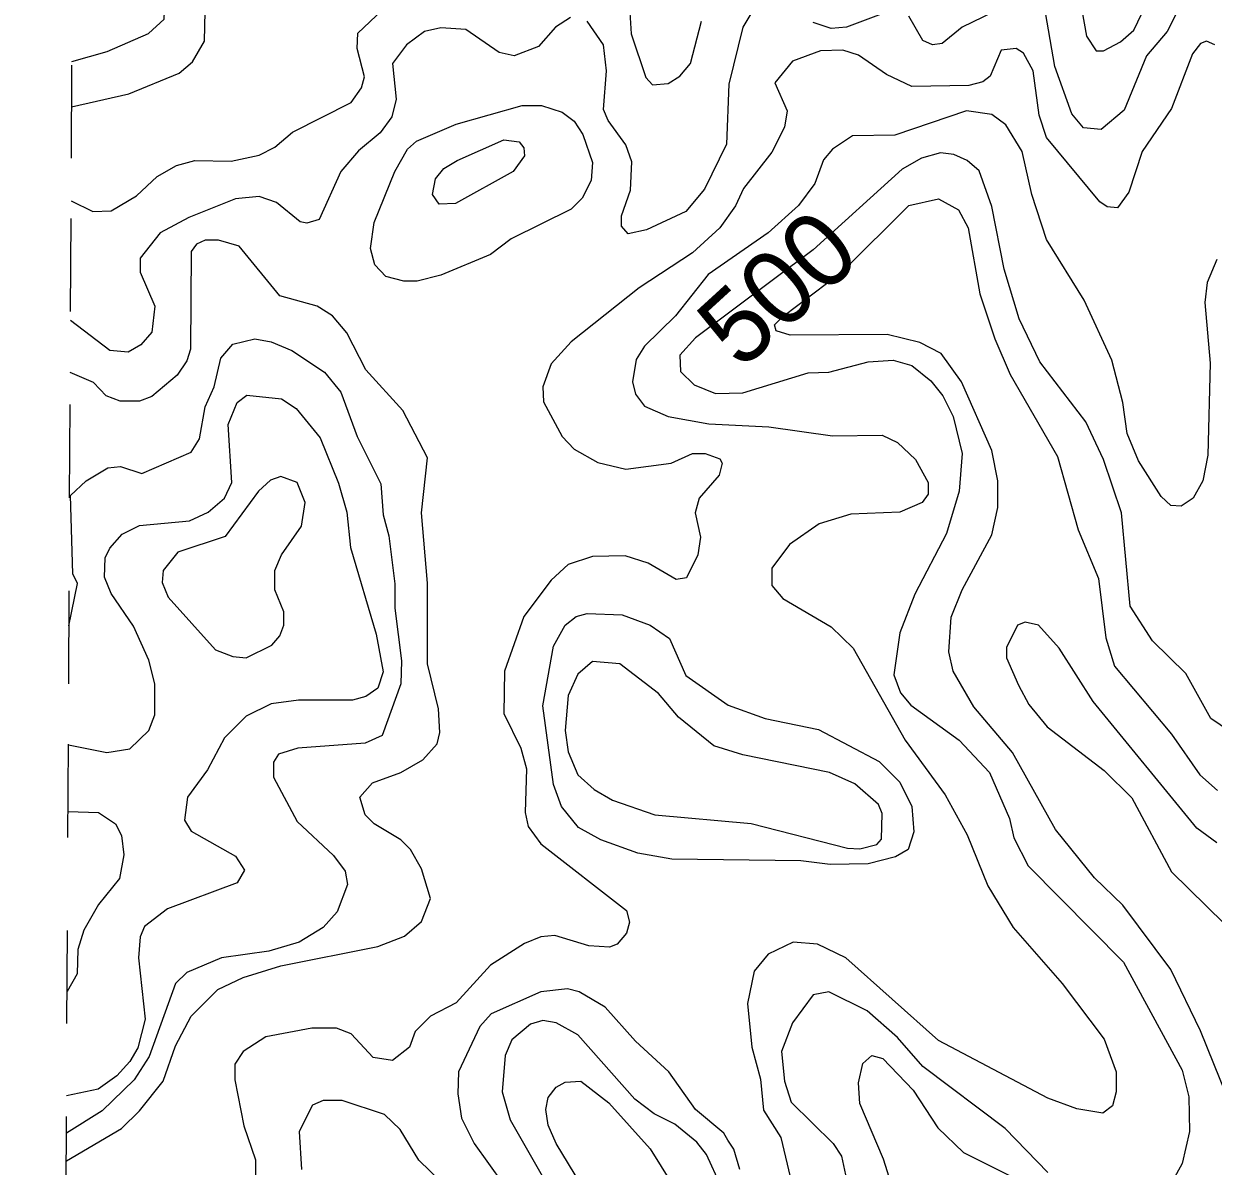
# Model space of a CAD drawing. Extents: x 577 to 602.9, y 7483.8 to 7511.6.
# Drawn here: x 577.089 to 578.366, y 7509.39 to 7510.617 of the extents above; entities that cross this region are included whole.
import ezdxf
from ezdxf.enums import TextEntityAlignment as Align

# ---------------------------------------------------------------- set-up
doc = ezdxf.new("R2010")
doc.units = 0
doc.header["$LTSCALE"] = 0.032
doc.linetypes.add('SHORT_DASHED', pattern=[2.7, 1.5, -1.2])
for name, color, linetype, lineweight in [('1', 7, 'Continuous', 25), ('2', 7, 'Continuous', 13), ('62', 7, 'SHORT_DASHED', 13)]:
    doc.layers.add(name, color=color, linetype=linetype, lineweight=lineweight)
doc.layers.add('61', color=7, linetype='Continuous')

msp = doc.modelspace()

# ---------------------------------------------------------------- linework, layer by layer
at = {"layer": '1'}
for points in [[(578.3839, 7509.8576), (578.364, 7509.8711), (578.3369, 7509.9196), (578.3012, 7509.9546), (578.2773, 7509.992), (578.2678, 7510.0921), (578.2487, 7510.1494), (578.2296, 7510.19), (578.1803, 7510.2544), (578.158, 7510.3005), (578.1421, 7510.3538), (578.1286, 7510.4213), (578.1151, 7510.4595), (578.1024, 7510.4707), (578.0881, 7510.477), (578.0737, 7510.4786), (578.0531, 7510.473), (578.0324, 7510.4611), (577.937, 7510.3745), (577.8106, 7510.2801), (577.7938, 7510.2615), (577.7946, 7510.244), (577.809, 7510.2297), (577.832, 7510.2202), (577.8614, 7510.221), (577.9314, 7510.2424), (577.9537, 7510.2432), (577.9958, 7510.2544), (578.0229, 7510.256), (578.0427, 7510.2504), (578.0634, 7510.2337), (578.0761, 7510.2178), (578.0873, 7510.1955), (578.0968, 7510.1558), (578.0936, 7510.1152), (578.0801, 7510.0699), (578.0459, 7510.0047), (578.03, 7509.9633), (578.0236, 7509.918), (578.0308, 7509.8989), (578.0419, 7509.8854), (578.0936, 7509.848), (578.1262, 7509.813), (578.1477, 7509.7637), (578.1525, 7509.7431), (578.1676, 7509.7128), (578.2702, 7509.6095), (578.333, 7509.4934), (578.3401, 7509.4648), (578.3409, 7509.4274), (578.333, 7509.3932), (578.3171, 7509.3638)], [(577.1372, 7509.8428), (577.1784, 7509.8345), (577.203, 7509.8385), (577.2237, 7509.8584), (577.2301, 7509.8751), (577.2301, 7509.9085), (577.2237, 7509.9339), (577.207, 7509.9705), (577.1831, 7510.0055), (577.176, 7510.023), (577.1768, 7510.0436), (577.1816, 7510.054), (577.1951, 7510.0691), (577.2134, 7510.0786), (577.2674, 7510.0834), (577.2873, 7510.0929), (577.3048, 7510.108), (577.3128, 7510.1247), (577.3088, 7510.1868), (577.3183, 7510.2106), (577.3287, 7510.2186), (577.366, 7510.2146), (577.3819, 7510.2043), (577.4074, 7510.1725), (577.4273, 7510.124), (577.436, 7510.0929), (577.44, 7510.0548), (577.4678, 7509.9617), (577.475, 7509.9212), (577.4694, 7509.9037), (577.4567, 7509.8949), (577.4424, 7509.891), (577.3843, 7509.891), (577.3549, 7509.887), (577.3279, 7509.8735), (577.3048, 7509.8504), (577.2865, 7509.8162), (577.2651, 7509.7868), (577.2619, 7509.7621), (577.269, 7509.7502), (577.3167, 7509.7232), (577.3263, 7509.7081), (577.3183, 7509.6946), (577.2436, 7509.6667), (577.2189, 7509.6476), (577.2142, 7509.6365), (577.2126, 7509.6142), (577.2197, 7509.5482), (577.2117, 7509.5175), (577.2031, 7509.5026), (577.1892, 7509.4873), (577.1693, 7509.4731), (577.1353, 7509.4658)], [(578.189, 7509.3836), (578.1429, 7509.4306), (578.0547, 7509.4974), (578.0276, 7509.5284), (577.995, 7509.557), (577.9537, 7509.5777), (577.937, 7509.5745), (577.9147, 7509.5443), (577.9028, 7509.5133), (577.906, 7509.4815), (577.9131, 7509.4592), (577.9584, 7509.4147), (577.9672, 7509.4011), (577.9887, 7509.3009)], [(577.7453, 7509.4624), (577.6841, 7509.5315), (577.661, 7509.5443), (577.6467, 7509.5467), (577.6332, 7509.5427), (577.6133, 7509.526), (577.6062, 7509.5093), (577.603, 7509.4703), (577.6117, 7509.4401), (577.6603, 7509.355)], [(577.8376, 7509.3693), (577.8225, 7509.4027), (577.8121, 7509.4162), (577.7883, 7509.4353), (577.766, 7509.4465), (577.7453, 7509.4624)]]:
    msp.add_lwpolyline(points, dxfattribs=at)
msp.add_lwpolyline([(577.8702, 7509.7583), (577.9736, 7509.7319), (577.9871, 7509.7311), (578.0054, 7509.7359), (578.0101, 7509.7415), (578.0109, 7509.7693), (578.0069, 7509.7788), (577.9815, 7509.8011), (577.9545, 7509.813), (577.8614, 7509.8321), (577.8304, 7509.8417), (577.7923, 7509.8727), (577.7708, 7509.8981), (577.7294, 7509.9299), (577.7, 7509.9323), (577.6841, 7509.9188), (577.6738, 7509.8957), (577.6706, 7509.8584), (577.6738, 7509.8353), (577.6841, 7509.8107), (577.7016, 7509.7948), (577.7215, 7509.7836), (577.7668, 7509.7677)], close=True, dxfattribs=at)
at = {"layer": '2'}
for points in [[(577.1409, 7510.577), (577.1787, 7510.5877), (577.2233, 7510.607), (577.2399, 7510.6223), (577.2406, 7510.6383), (577.2346, 7510.6703), (577.1853, 7510.7642), (577.1422, 7510.8275)], [(578.2113, 7510.71), (578.2304, 7510.6042), (578.2407, 7510.5883), (578.2487, 7510.5883), (578.267, 7510.5979), (578.2813, 7510.6106), (578.3067, 7510.6639)], [(578.3457, 7510.6663), (578.3171, 7510.609), (578.2948, 7510.5828), (578.2709, 7510.5247), (578.2463, 7510.504), (578.2272, 7510.5056), (578.2145, 7510.5207), (578.1962, 7510.5716), (578.1763, 7510.6877)], [(577.1402, 7510.4273), (577.1633, 7510.4158), (577.1831, 7510.4166), (577.2102, 7510.4325), (577.2324, 7510.4532), (577.2531, 7510.4651), (577.273, 7510.4707), (577.312, 7510.4699), (577.3422, 7510.4762), (577.3589, 7510.485), (577.378, 7510.5009), (577.4408, 7510.5327), (577.4519, 7510.5486), (577.4551, 7510.5605), (577.4471, 7510.5907), (577.4479, 7510.6074), (577.4742, 7510.6321)], [(577.1407, 7510.5283), (577.2022, 7510.5422), (577.2563, 7510.5645), (577.2706, 7510.5764), (577.2833, 7510.5987), (577.2841, 7510.6305)], [(577.871, 7510.6297), (577.8614, 7510.6138), (577.8463, 7510.5526), (577.8439, 7510.4881), (577.8201, 7510.4396), (577.8002, 7510.4158), (577.7581, 7510.3959), (577.7382, 7510.3919), (577.731, 7510.3999), (577.731, 7510.411), (577.7406, 7510.4388), (577.7422, 7510.4691), (577.7358, 7510.4873), (577.7167, 7510.5136), (577.7119, 7510.5255), (577.7151, 7510.5669), (577.7119, 7510.5947), (577.6944, 7510.6201)], [(577.7398, 7510.6353), (577.7414, 7510.6066), (577.7573, 7510.5597), (577.7644, 7510.5518), (577.7811, 7510.5533), (577.7938, 7510.5613), (577.805, 7510.5748), (577.8169, 7510.6201)], [(578.0213, 7510.6321), (577.9728, 7510.6138), (577.9561, 7510.6122), (577.937, 7510.6186)], [(578.1413, 7510.6353), (578.0968, 7510.6138), (578.0753, 7510.5963), (578.065, 7510.5947), (578.0547, 7510.5995), (578.0396, 7510.6257)], [(577.6762, 7510.6241), (577.6603, 7510.6138), (577.642, 7510.5931), (577.6157, 7510.5828), (577.5998, 7510.5867), (577.564, 7510.6114), (577.537, 7510.613), (577.5195, 7510.609), (577.5004, 7510.5947), (577.4853, 7510.5748), (577.4893, 7510.5366), (577.4845, 7510.5176), (577.4718, 7510.5001), (577.4487, 7510.481)], [(578.368, 7510.5947), (578.3592, 7510.5987), (578.3529, 7510.5963), (578.3441, 7510.5852), (578.3218, 7510.5263), (578.29, 7510.4802), (578.2757, 7510.4365), (578.2638, 7510.4198), (578.2527, 7510.4206), (578.2447, 7510.4261), (578.1875, 7510.4953), (578.1795, 7510.5192), (578.1731, 7510.5669), (578.1628, 7510.586), (578.1549, 7510.5907), (578.1389, 7510.5891), (578.127, 7510.5613), (578.1191, 7510.5549), (578.104, 7510.551), (578.0427, 7510.5502), (578.0157, 7510.5629), (577.9855, 7510.5836), (577.9688, 7510.5891), (577.9449, 7510.5883), (577.9147, 7510.5772), (577.8956, 7510.5541), (577.9091, 7510.5239), (577.906, 7510.5064), (577.8924, 7510.4794), (577.8622, 7510.4404), (577.8536, 7510.4219), (577.8368, 7510.3983), (577.8074, 7510.3713), (577.7501, 7510.3339), (577.677, 7510.2758), (577.6555, 7510.252), (577.6467, 7510.2273), (577.6475, 7510.2114), (577.6674, 7510.174), (577.6801, 7510.1605), (577.7056, 7510.1462), (577.7358, 7510.1391), (577.7843, 7510.1454), (577.8074, 7510.1558), (577.8209, 7510.1558), (577.8368, 7510.1502), (577.8392, 7510.1454), (577.836, 7510.1327), (577.8145, 7510.108), (577.8101, 7510.0922), (577.8159, 7510.0658), (577.8129, 7510.0468), (577.801, 7510.0222), (577.7899, 7510.0206), (577.7596, 7510.0381), (577.735, 7510.046), (577.7, 7510.0452), (577.6738, 7510.0365), (577.6555, 7510.0198), (577.6261, 7509.9808), (577.6054, 7509.922), (577.6046, 7509.8767), (577.6229, 7509.8393), (577.6292, 7509.817), (577.6277, 7509.7701), (577.6308, 7509.755), (577.6443, 7509.7367), (577.7366, 7509.6651), (577.7398, 7509.6524), (577.7366, 7509.6405), (577.7263, 7509.6286), (577.7183, 7509.6254), (577.696, 7509.627), (577.6595, 7509.6381), (577.6443, 7509.6365), (577.6269, 7509.6294), (577.5903, 7509.6063), (577.5537, 7509.5657), (577.5259, 7509.5514), (577.5095, 7509.5351), (577.5036, 7509.518), (577.4853, 7509.5037), (577.4646, 7509.5069), (577.4408, 7509.5323), (577.4249, 7509.5387), (577.3986, 7509.5387), (577.3493, 7509.5292)], [(578.3703, 7510.3641), (578.36, 7510.3394), (578.3576, 7510.318), (578.3632, 7510.2528), (578.3608, 7510.1542), (578.3552, 7510.1263), (578.3449, 7510.108), (578.3322, 7510.0993), (578.321, 7510.1001), (578.3107, 7510.1096), (578.2861, 7510.1478), (578.2741, 7510.1772), (578.2694, 7510.2106), (578.2574, 7510.256), (578.228, 7510.3204), (578.1875, 7510.3856), (578.1716, 7510.4341), (578.1612, 7510.4802), (578.1437, 7510.5088), (578.1286, 7510.52), (578.1016, 7510.5239), (578.0244, 7510.4977), (577.9791, 7510.4969), (577.9576, 7510.4826), (577.9481, 7510.4714), (577.9386, 7510.446), (577.9211, 7510.4221), (577.8885, 7510.3927), (577.8241, 7510.3482), (577.7891, 7510.3037), (577.7557, 7510.2711), (577.7469, 7510.2567), (577.743, 7510.2329), (577.7461, 7510.2194), (577.7557, 7510.2067), (577.7811, 7510.1955), (577.8249, 7510.1876), (577.8893, 7510.1844), (577.9576, 7510.1748), (578.0109, 7510.1756), (578.0276, 7510.1677), (578.0467, 7510.1494), (578.0602, 7510.1247), (578.0602, 7510.112), (578.0539, 7510.1033), (578.03, 7510.0929), (577.9775, 7510.0906), (577.9433, 7510.0802), (577.9115, 7510.058), (577.8924, 7510.0325), (577.8924, 7510.0142), (577.9044, 7509.9999), (577.9561, 7509.9697), (577.9799, 7509.9466), (578.0356, 7509.848), (578.0785, 7509.7892), (578.1024, 7509.7462), (578.1246, 7509.6914), (578.1517, 7509.6468), (578.2042, 7509.5864), (578.2495, 7509.5268), (578.2622, 7509.4918), (578.2622, 7509.4703), (578.2582, 7509.4552), (578.2479, 7509.4473), (578.2201, 7509.452), (578.189, 7509.4632), (578.0714, 7509.5252)], [(577.4487, 7510.481), (577.4297, 7510.4587), (577.4066, 7510.407), (577.3931, 7510.4031), (577.3859, 7510.4047), (577.3605, 7510.4253), (577.3422, 7510.4317), (577.3167, 7510.4293), (577.2666, 7510.4094), (577.2356, 7510.3927), (577.2142, 7510.3657), (577.2142, 7510.3506), (577.2301, 7510.314), (577.2269, 7510.2862), (577.215, 7510.2727), (577.2014, 7510.2647), (577.1816, 7510.2663), (577.1395, 7510.2986)], [(578.3815, 7509.4648), (578.3529, 7509.5355), (578.321, 7509.6015), (578.2694, 7509.6707), (578.2391, 7509.7001), (578.197, 7509.7518), (578.1509, 7509.8345), (578.1095, 7509.8838), (578.0873, 7509.922), (578.0825, 7509.9427), (578.0849, 7509.98), (578.0968, 7510.0094), (578.1286, 7510.0683), (578.135, 7510.0977), (578.135, 7510.1263), (578.1286, 7510.1589), (578.096, 7510.2329), (578.0745, 7510.2631), (578.0515, 7510.275), (578.0165, 7510.2838), (577.9123, 7510.283), (577.8972, 7510.2876), (577.8953, 7510.2939), (577.9044, 7510.303), (577.9686, 7510.3518), (578.0396, 7510.4221), (578.0714, 7510.4293), (578.0928, 7510.4174), (578.1032, 7510.3983), (578.1159, 7510.3275), (578.1318, 7510.279), (578.1485, 7510.2408), (578.1994, 7510.1526), (578.2216, 7510.0739), (578.2431, 7510.0214), (578.2511, 7509.9578), (578.2606, 7509.9275), (578.3218, 7509.8544), (578.3521, 7509.8107), (578.3711, 7509.794)], [(577.135, 7509.3961), (577.1943, 7509.4306), (577.2134, 7509.4496), (577.2388, 7509.4815), (577.2523, 7509.5196), (577.269, 7509.5514), (577.2977, 7509.5801), (577.3247, 7509.5928), (577.3652, 7509.6055), (577.4694, 7509.6262), (577.498, 7509.6373), (577.5163, 7509.6532), (577.5259, 7509.6779), (577.5163, 7509.7097), (577.5044, 7509.7303), (577.4941, 7509.7407), (577.4654, 7509.7582), (577.4559, 7509.7677), (577.4503, 7509.7868), (577.4638, 7509.8019), (577.4941, 7509.813), (577.5179, 7509.8266), (577.533, 7509.8441), (577.5362, 7509.856), (577.5346, 7509.8814), (577.5227, 7509.9299), (577.5227, 7510.0166), (577.5163, 7510.0921), (577.5227, 7510.151), (577.4964, 7510.2019), (577.4567, 7510.2456), (577.436, 7510.2854), (577.4209, 7510.3037), (577.4042, 7510.314), (577.3644, 7510.3251), (577.3207, 7510.3784), (577.2984, 7510.3848), (577.2841, 7510.3848), (577.2746, 7510.3808), (577.269, 7510.3728), (577.2682, 7510.2679), (577.2643, 7510.2552), (577.2539, 7510.24), (577.2269, 7510.217), (577.2134, 7510.2122), (577.1927, 7510.2122), (577.1776, 7510.2178), (577.1641, 7510.2321), (577.1392, 7510.243)], [(577.1378, 7509.9707), (577.1468, 7510.016), (577.1421, 7510.0266), (577.1394, 7510.1106), (577.1561, 7510.1265), (577.1794, 7510.1405), (577.1933, 7510.1419), (577.216, 7510.1345), (577.269, 7510.1574), (577.2778, 7510.1717), (577.2841, 7510.2059), (577.2937, 7510.2273), (577.3008, 7510.2583), (577.3136, 7510.2734), (577.3374, 7510.279), (577.3549, 7510.2758), (577.3772, 7510.2663), (577.4122, 7510.2432), (577.4297, 7510.2218), (577.4471, 7510.174), (577.4726, 7510.1232), (577.475, 7510.0898), (577.4813, 7510.0675), (577.4877, 7510.0158), (577.4877, 7509.9896), (577.4949, 7509.9331), (577.4941, 7509.9085), (577.4742, 7509.8528), (577.4559, 7509.8448), (577.3835, 7509.8393), (577.3629, 7509.8329), (577.3573, 7509.8242), (577.3573, 7509.8083), (577.3827, 7509.7606), (577.4217, 7509.724), (577.4344, 7509.7073), (577.4368, 7509.693), (577.4257, 7509.6635), (577.4106, 7509.6468), (577.3851, 7509.6309), (577.3525, 7509.6214), (577.3016, 7509.6142), (577.2643, 7509.5983), (577.2523, 7509.5864), (577.2241, 7509.5082), (577.2078, 7509.4829), (577.1734, 7509.4499), (577.1351, 7509.4259)], [(578.3703, 7509.7375), (578.3489, 7509.7534), (578.2376, 7509.8894), (578.201, 7509.9466), (578.1787, 7509.9713), (578.1644, 7509.9745), (578.1564, 7509.9713), (578.1445, 7509.9474), (578.1445, 7509.9363), (578.1572, 7509.9069), (578.1684, 7509.8862), (578.1882, 7509.8623), (578.2495, 7509.8154), (578.2789, 7509.786), (578.3218, 7509.7065), (578.3783, 7509.6508)], [(577.1368, 7509.7712), (577.1696, 7509.7701), (577.1879, 7509.7582), (577.1943, 7509.7454), (577.1967, 7509.7248), (577.1919, 7509.6993), (577.1696, 7509.6715), (577.1537, 7509.6437), (577.1474, 7509.623), (577.1466, 7509.5968), (577.1359, 7509.5781)], [(578.0714, 7509.5252), (577.972, 7509.6142), (577.9417, 7509.6286), (577.9155, 7509.6309), (577.8885, 7509.6182), (577.8734, 7509.5999), (577.8662, 7509.5649), (577.871, 7509.518), (577.8805, 7509.4838), (577.8837, 7509.4504), (577.902, 7509.421), (577.9123, 7509.3789)], [(577.8583, 7509.3868), (577.8517, 7509.4087), (577.8452, 7509.4182), (577.8408, 7509.4258), (577.8105, 7509.4512), (577.7819, 7509.4918), (577.7461, 7509.5244), (577.7135, 7509.561), (577.6857, 7509.5777), (577.673, 7509.5808), (577.6443, 7509.5777), (577.5911, 7509.5538), (577.5791, 7509.5403), (577.5561, 7509.4918), (577.5553, 7509.4679), (577.5593, 7509.4417), (577.5728, 7509.4147), (577.6038, 7509.3717)], [(577.3493, 7509.5292), (577.3247, 7509.5133), (577.3159, 7509.4997), (577.3159, 7509.483), (577.3255, 7509.4337), (577.3382, 7509.3972), (577.3382, 7509.3725), (577.3334, 7509.3622), (577.3167, 7509.3518), (577.3, 7509.3518), (577.273, 7509.3598), (577.2404, 7509.3542), (577.2197, 7509.3447), (577.207, 7509.3343), (577.1887, 7509.2986), (577.1855, 7509.2628), (577.1696, 7509.2302), (577.1609, 7509.223), (577.1513, 7509.2214), (577.1342, 7509.2404)], [(578.0388, 7509.3137), (578.0125, 7509.398), (577.9871, 7509.4576), (577.9855, 7509.4799), (577.9903, 7509.5005), (577.9998, 7509.5093), (578.0117, 7509.5061), (578.0443, 7509.4719), (578.0706, 7509.4314), (578.0984, 7509.4051), (578.1755, 7509.3662)], [(577.7151, 7509.3256), (577.661, 7509.4147), (577.6523, 7509.4345), (577.6499, 7509.4512), (577.6523, 7509.464), (577.661, 7509.4751), (577.6706, 7509.4807), (577.6873, 7509.4815), (577.7175, 7509.4584), (577.762, 7509.4091), (577.7954, 7509.355)], [(577.5497, 7509.3615), (577.5136, 7509.3968), (577.4933, 7509.4298), (577.4766, 7509.4457), (577.4312, 7509.4608), (577.4106, 7509.4608), (577.3994, 7509.456), (577.3851, 7509.4274), (577.3875, 7509.3868)]]:
    msp.add_lwpolyline(points, dxfattribs=at)
for points in [[(577.5537, 7510.5096), (577.6245, 7510.5295), (577.6451, 7510.5295), (577.6674, 7510.5223), (577.6801, 7510.5128), (577.6897, 7510.4985), (577.7, 7510.4683), (577.6984, 7510.4492), (577.6889, 7510.4301), (577.677, 7510.4182), (577.6125, 7510.3864), (577.5903, 7510.3697), (577.537, 7510.3474), (577.5116, 7510.341), (577.4972, 7510.341), (577.4782, 7510.3458), (577.4662, 7510.3585), (577.4615, 7510.376), (577.4654, 7510.4039), (577.4877, 7510.4587), (577.5012, 7510.4826), (577.5108, 7510.4913)], [(577.5545, 7510.4707), (577.6046, 7510.4929), (577.6213, 7510.4905), (577.6261, 7510.4842), (577.6269, 7510.4754), (577.6149, 7510.4587), (577.5529, 7510.4245), (577.5354, 7510.4237), (577.5283, 7510.4341), (577.5314, 7510.4508), (577.5402, 7510.4619)], [(577.3136, 7509.9379), (577.3279, 7509.9363), (577.3557, 7509.9498), (577.3644, 7509.9601), (577.3684, 7509.9713), (577.3684, 7509.9856), (577.3589, 7510.0094), (577.3589, 7510.0301), (577.366, 7510.0468), (577.3875, 7510.0778), (577.3915, 7510.1033), (577.3827, 7510.1247), (577.3652, 7510.1311), (577.3541, 7510.1271), (577.3414, 7510.1152), (577.3056, 7510.0667), (577.2547, 7510.05), (577.2388, 7510.0301), (577.238, 7510.0174), (577.2444, 7510.0015), (577.2953, 7509.945)], [(577.9235, 7509.7184), (577.7851, 7509.72), (577.7485, 7509.7264), (577.7088, 7509.7407), (577.6849, 7509.7542), (577.6666, 7509.7765), (577.6579, 7509.8003), (577.6467, 7509.8846), (577.6579, 7509.949), (577.6706, 7509.9713), (577.6825, 7509.9808), (577.6944, 7509.984), (577.7318, 7509.9824), (577.762, 7509.9713), (577.7827, 7509.957), (577.8002, 7509.9172), (577.8455, 7509.8854), (577.8853, 7509.8711), (577.9425, 7509.8592), (578.0077, 7509.825), (578.03, 7509.8027), (578.0427, 7509.7765), (578.0451, 7509.7494), (578.0388, 7509.7303), (578.0252, 7509.7224), (577.9958, 7509.7152), (577.9553, 7509.7144)]]:
    msp.add_lwpolyline(points, close=True, dxfattribs=at)
at = {"layer": '62'}
msp.add_lwpolyline([(577.0893, 7500.3066), (577.0922, 7500.8714), (577.095, 7501.4362), (577.0978, 7502.0011), (577.1007, 7502.5659), (577.1035, 7503.1307), (577.1064, 7503.6955), (577.1092, 7504.2603), (577.112, 7504.8251), (577.1149, 7505.3899), (577.1177, 7505.9547), (577.1205, 7506.5195), (577.1234, 7507.0843), (577.1262, 7507.6491), (577.129, 7508.2139), (577.1319, 7508.7787), (577.1347, 7509.3435), (577.1375, 7509.9083), (577.1404, 7510.4731), (577.1432, 7511.038), (577.146, 7511.6028)], dxfattribs=at)

# ---------------------------------------------------------------- texts
at = {"layer": '61'}
msp.add_text('500', height=0.08, rotation=42.427, dxfattribs=at).set_placement((577.9253, 7510.3044), align=Align.CENTER)

doc.saveas('drawing.dxf')
